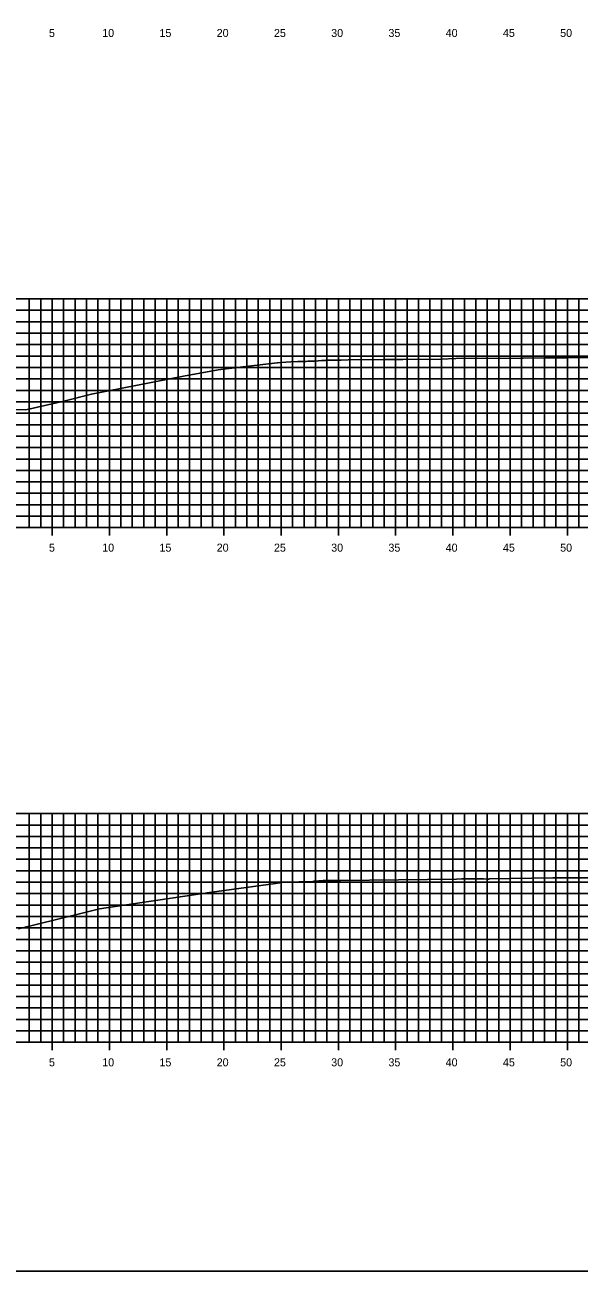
# Model space of a CAD drawing. Extents: x 674939 to 678919, y 750652 to 765176.
# Drawn here: x 678751.2 to 678799.6, y 763576.3 to 763685.2 of the extents above; entities that cross this region are included whole.
import ezdxf

# ---------------------------------------------------------------- set-up
doc = ezdxf.new("R2010")
doc.units = 0
for name, color, linetype in [('R_Axis', 7, 'Continuous'), ('R_Axis Annot', 7, 'Continuous'), ('R_Exist Surface', 7, 'Continuous'), ('R_Grid', 7, 'Continuous'), ('R_No Plot', 7, 'Continuous')]:
    doc.layers.add(name, color=color, linetype=linetype)

msp = doc.modelspace()

# ---------------------------------------------------------------- linework, layer by layer
at = {"layer": 'R_Axis'}
for p, q in [((678598.53, 763641.29), (678898.53, 763641.29)), ((678753.53, 763640.59), (678753.53, 763641.99)), ((678758.53, 763640.59), (678758.53, 763641.99)), ((678763.53, 763640.59), (678763.53, 763641.99)), ((678768.53, 763640.59), (678768.53, 763641.99)), ((678773.53, 763640.59), (678773.53, 763641.99)), ((678778.53, 763640.59), (678778.53, 763641.99)), ((678783.53, 763640.59), (678783.53, 763641.99)), ((678788.53, 763640.59), (678788.53, 763641.99)), ((678793.53, 763640.59), (678793.53, 763641.99)), ((678798.53, 763640.59), (678798.53, 763641.99)), ((678753.53, 763595.59), (678753.53, 763596.99)), ((678758.53, 763595.59), (678758.53, 763596.99)), ((678763.53, 763595.59), (678763.53, 763596.99)), ((678768.53, 763595.59), (678768.53, 763596.99)), ((678773.53, 763595.59), (678773.53, 763596.99)), ((678778.53, 763595.59), (678778.53, 763596.99)), ((678783.53, 763595.59), (678783.53, 763596.99)), ((678788.53, 763595.59), (678788.53, 763596.99)), ((678793.53, 763595.59), (678793.53, 763596.99)), ((678798.53, 763595.59), (678798.53, 763596.99)), ((678598.53, 763596.29), (678898.53, 763596.29))]:
    msp.add_line(p, q, dxfattribs=at)
at = {"layer": 'R_Exist Surface'}
for points in [[(678749.4, 763651.61), (678751.24, 763651.59), (678754.55, 763652.36), (678756.96, 763652.96), (678764.99, 763654.52), (678768.03, 763655.1), (678769.7, 763655.3), (678773.19, 763655.69), (678773.2, 763655.69), (678773.22, 763655.69), (678773.51, 763655.73), (678774.37, 763655.79), (678774.98, 763655.81), (678775.71, 763655.81), (678775.85, 763655.84), (678776.18, 763655.85), (678776.47, 763655.84), (678777.05, 763655.89), (678777.21, 763655.9), (678777.36, 763655.91), (678777.47, 763655.92), (678778.77, 763655.93), (678779.38, 763655.95), (678782.56, 763655.99), (678784.15, 763655.99), (678787.48, 763656.02), (678788.78, 763656.07), (678794.56, 763656.12), (678794.67, 763656.12), (678796.56, 763656.14), (678798.58, 763656.15), (678800.74, 763656.16)], [(678750.58, 763606.2), (678755.69, 763607.47), (678757.67, 763607.96), (678760.61, 763608.4), (678767.26, 763609.4), (678773.04, 763610.18), (678773.41, 763610.23), (678773.79, 763610.29), (678773.82, 763610.29), (678776.32, 763610.36), (678776.42, 763610.37), (678777.19, 763610.44), (678777.22, 763610.44), (678777.27, 763610.44), (678778.61, 763610.45), (678778.71, 763610.45), (678788.84, 763610.56), (678789.3, 763610.57), (678791.21, 763610.58), (678791.59, 763610.56), (678791.63, 763610.56), (678791.72, 763610.57), (678797.25, 763610.66), (678797.42, 763610.66), (678797.58, 763610.66), (678801.01, 763610.68)]]:
    msp.add_lwpolyline(points, dxfattribs=at)
at = {"layer": 'R_Grid'}
for p, q in [((678598.53, 763661.29), (678898.53, 763661.29)), ((678751.53, 763641.29), (678751.53, 763661.29)), ((678752.53, 763641.29), (678752.53, 763661.29)), ((678753.53, 763641.29), (678753.53, 763661.29)), ((678754.53, 763641.29), (678754.53, 763661.29)), ((678755.53, 763641.29), (678755.53, 763661.29)), ((678756.53, 763641.29), (678756.53, 763661.29)), ((678757.53, 763641.29), (678757.53, 763661.29)), ((678758.53, 763641.29), (678758.53, 763661.29)), ((678759.53, 763641.29), (678759.53, 763661.29)), ((678760.53, 763641.29), (678760.53, 763661.29)), ((678761.53, 763641.29), (678761.53, 763661.29)), ((678762.53, 763641.29), (678762.53, 763661.29)), ((678763.53, 763641.29), (678763.53, 763661.29)), ((678764.53, 763641.29), (678764.53, 763661.29)), ((678765.53, 763641.29), (678765.53, 763661.29)), ((678766.53, 763641.29), (678766.53, 763661.29)), ((678767.53, 763641.29), (678767.53, 763661.29)), ((678768.53, 763641.29), (678768.53, 763661.29)), ((678769.53, 763641.29), (678769.53, 763661.29)), ((678770.53, 763641.29), (678770.53, 763661.29)), ((678771.53, 763641.29), (678771.53, 763661.29)), ((678772.53, 763641.29), (678772.53, 763661.29)), ((678773.53, 763641.29), (678773.53, 763661.29)), ((678774.53, 763641.29), (678774.53, 763661.29)), ((678775.53, 763641.29), (678775.53, 763661.29)), ((678776.53, 763641.29), (678776.53, 763661.29)), ((678777.53, 763641.29), (678777.53, 763661.29)), ((678778.53, 763641.29), (678778.53, 763661.29)), ((678779.53, 763641.29), (678779.53, 763661.29)), ((678780.53, 763641.29), (678780.53, 763661.29)), ((678781.53, 763641.29), (678781.53, 763661.29)), ((678782.53, 763641.29), (678782.53, 763661.29)), ((678783.53, 763641.29), (678783.53, 763661.29)), ((678784.53, 763641.29), (678784.53, 763661.29)), ((678785.53, 763641.29), (678785.53, 763661.29)), ((678786.53, 763641.29), (678786.53, 763661.29)), ((678787.53, 763641.29), (678787.53, 763661.29)), ((678788.53, 763641.29), (678788.53, 763661.29)), ((678789.53, 763641.29), (678789.53, 763661.29)), ((678790.53, 763641.29), (678790.53, 763661.29)), ((678791.53, 763641.29), (678791.53, 763661.29)), ((678792.53, 763641.29), (678792.53, 763661.29)), ((678793.53, 763641.29), (678793.53, 763661.29)), ((678794.53, 763641.29), (678794.53, 763661.29)), ((678795.53, 763641.29), (678795.53, 763661.29)), ((678796.53, 763641.29), (678796.53, 763661.29)), ((678797.53, 763641.29), (678797.53, 763661.29)), ((678798.53, 763641.29), (678798.53, 763661.29)), ((678799.53, 763641.29), (678799.53, 763661.29)), ((678598.53, 763660.29), (678898.53, 763660.29)), ((678598.53, 763659.29), (678898.53, 763659.29)), ((678598.53, 763658.29), (678898.53, 763658.29)), ((678598.53, 763657.29), (678898.53, 763657.29)), ((678598.53, 763656.29), (678898.53, 763656.29)), ((678598.53, 763655.29), (678898.53, 763655.29)), ((678598.53, 763654.29), (678898.53, 763654.29)), ((678598.53, 763653.29), (678898.53, 763653.29)), ((678598.53, 763652.29), (678898.53, 763652.29)), ((678598.53, 763651.29), (678898.53, 763651.29)), ((678598.53, 763650.29), (678898.53, 763650.29)), ((678598.53, 763649.29), (678898.53, 763649.29)), ((678598.53, 763648.29), (678898.53, 763648.29)), ((678598.53, 763647.29), (678898.53, 763647.29)), ((678598.53, 763646.29), (678898.53, 763646.29)), ((678598.53, 763645.29), (678898.53, 763645.29)), ((678598.53, 763644.29), (678898.53, 763644.29)), ((678598.53, 763643.29), (678898.53, 763643.29)), ((678598.53, 763642.29), (678898.53, 763642.29)), ((678598.53, 763641.29), (678898.53, 763641.29)), ((678598.53, 763616.29), (678898.53, 763616.29)), ((678751.53, 763596.29), (678751.53, 763616.29)), ((678752.53, 763596.29), (678752.53, 763616.29)), ((678753.53, 763596.29), (678753.53, 763616.29)), ((678754.53, 763596.29), (678754.53, 763616.29)), ((678755.53, 763596.29), (678755.53, 763616.29)), ((678756.53, 763596.29), (678756.53, 763616.29)), ((678757.53, 763596.29), (678757.53, 763616.29)), ((678758.53, 763596.29), (678758.53, 763616.29)), ((678759.53, 763596.29), (678759.53, 763616.29)), ((678760.53, 763596.29), (678760.53, 763616.29)), ((678761.53, 763596.29), (678761.53, 763616.29)), ((678762.53, 763596.29), (678762.53, 763616.29)), ((678763.53, 763596.29), (678763.53, 763616.29)), ((678764.53, 763596.29), (678764.53, 763616.29)), ((678765.53, 763596.29), (678765.53, 763616.29)), ((678766.53, 763596.29), (678766.53, 763616.29)), ((678767.53, 763596.29), (678767.53, 763616.29)), ((678768.53, 763596.29), (678768.53, 763616.29)), ((678769.53, 763596.29), (678769.53, 763616.29)), ((678770.53, 763596.29), (678770.53, 763616.29)), ((678771.53, 763596.29), (678771.53, 763616.29)), ((678772.53, 763596.29), (678772.53, 763616.29)), ((678773.53, 763596.29), (678773.53, 763616.29)), ((678774.53, 763596.29), (678774.53, 763616.29)), ((678775.53, 763596.29), (678775.53, 763616.29)), ((678776.53, 763596.29), (678776.53, 763616.29)), ((678777.53, 763596.29), (678777.53, 763616.29)), ((678778.53, 763596.29), (678778.53, 763616.29)), ((678779.53, 763596.29), (678779.53, 763616.29)), ((678780.53, 763596.29), (678780.53, 763616.29)), ((678781.53, 763596.29), (678781.53, 763616.29)), ((678782.53, 763596.29), (678782.53, 763616.29)), ((678783.53, 763596.29), (678783.53, 763616.29)), ((678784.53, 763596.29), (678784.53, 763616.29)), ((678785.53, 763596.29), (678785.53, 763616.29)), ((678786.53, 763596.29), (678786.53, 763616.29)), ((678787.53, 763596.29), (678787.53, 763616.29)), ((678788.53, 763596.29), (678788.53, 763616.29)), ((678789.53, 763596.29), (678789.53, 763616.29)), ((678790.53, 763596.29), (678790.53, 763616.29)), ((678791.53, 763596.29), (678791.53, 763616.29)), ((678792.53, 763596.29), (678792.53, 763616.29)), ((678793.53, 763596.29), (678793.53, 763616.29)), ((678794.53, 763596.29), (678794.53, 763616.29)), ((678795.53, 763596.29), (678795.53, 763616.29)), ((678796.53, 763596.29), (678796.53, 763616.29)), ((678797.53, 763596.29), (678797.53, 763616.29)), ((678798.53, 763596.29), (678798.53, 763616.29)), ((678799.53, 763596.29), (678799.53, 763616.29)), ((678598.53, 763615.29), (678898.53, 763615.29)), ((678598.53, 763614.29), (678898.53, 763614.29)), ((678598.53, 763613.29), (678898.53, 763613.29)), ((678598.53, 763612.29), (678898.53, 763612.29)), ((678598.53, 763611.29), (678898.53, 763611.29)), ((678598.53, 763610.29), (678898.53, 763610.29)), ((678598.53, 763609.29), (678898.53, 763609.29)), ((678598.53, 763608.29), (678898.53, 763608.29)), ((678598.53, 763607.29), (678898.53, 763607.29)), ((678598.53, 763606.29), (678898.53, 763606.29)), ((678598.53, 763605.29), (678898.53, 763605.29)), ((678598.53, 763604.29), (678898.53, 763604.29)), ((678598.53, 763603.29), (678898.53, 763603.29)), ((678598.53, 763602.29), (678898.53, 763602.29)), ((678598.53, 763601.29), (678898.53, 763601.29)), ((678598.53, 763600.29), (678898.53, 763600.29)), ((678598.53, 763599.29), (678898.53, 763599.29)), ((678598.53, 763598.29), (678898.53, 763598.29)), ((678598.53, 763597.29), (678898.53, 763597.29)), ((678598.53, 763596.29), (678898.53, 763596.29))]:
    msp.add_line(p, q, dxfattribs=at)
at = {"layer": 'R_No Plot'}
msp.add_lwpolyline([(678578.53, 763576.29), (678918.53, 763576.29), (678918.53, 763796.29), (678578.53, 763796.29)], close=True, dxfattribs=at)

# ---------------------------------------------------------------- texts
at = {"layer": 'R_Axis Annot'}
for s, p in [('5', (678753.25, 763684.19)), ('10', (678757.9, 763684.19)), ('15', (678762.9, 763684.19)), ('20', (678767.9, 763684.19)), ('25', (678772.9, 763684.19)), ('30', (678777.9, 763684.19)), ('35', (678782.9, 763684.19)), ('40', (678787.9, 763684.19)), ('45', (678792.9, 763684.19)), ('50', (678797.9, 763684.19)), ('5', (678753.25, 763639.19)), ('10', (678757.9, 763639.19)), ('15', (678762.9, 763639.19)), ('20', (678767.9, 763639.19)), ('25', (678772.9, 763639.19)), ('30', (678777.9, 763639.19)), ('35', (678782.9, 763639.19)), ('40', (678787.9, 763639.19)), ('45', (678792.9, 763639.19)), ('50', (678797.9, 763639.19)), ('5', (678753.25, 763594.19)), ('10', (678757.9, 763594.19)), ('15', (678762.9, 763594.19)), ('20', (678767.9, 763594.19)), ('25', (678772.9, 763594.19)), ('30', (678777.9, 763594.19)), ('35', (678782.9, 763594.19)), ('40', (678787.9, 763594.19)), ('45', (678792.9, 763594.19)), ('50', (678797.9, 763594.19))]:
    msp.add_text(s, height=0.7, dxfattribs=at).set_placement(p)

doc.saveas('drawing.dxf')
